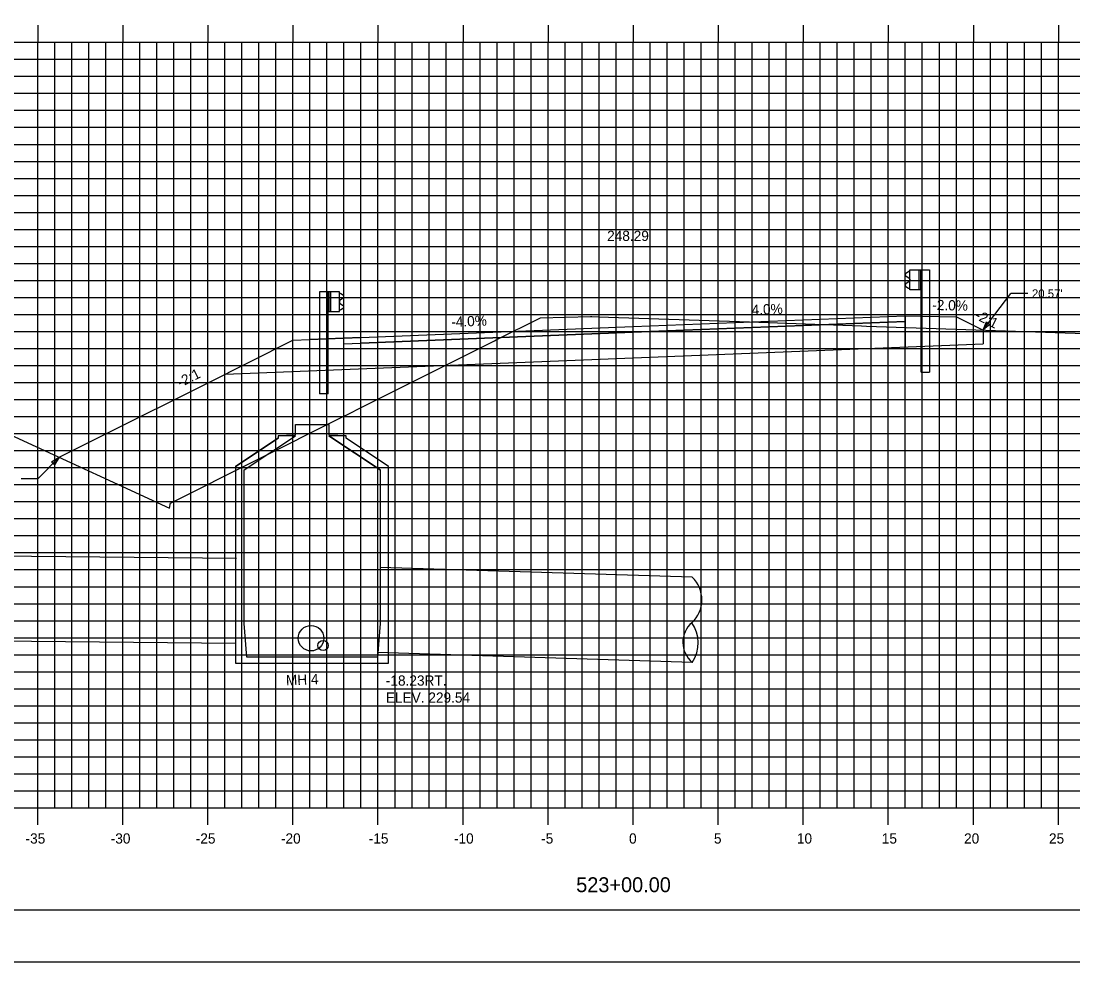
# Model space of a CAD drawing. Extents: x 1170543 to 1177585, y 609599 to 610623.
# Drawn here: x 1175099.3 to 1175161.2, y 609598.8 to 609654.1 of the extents above; entities that cross this region are included whole.
import ezdxf

# ---------------------------------------------------------------- set-up
doc = ezdxf.new("R2010")
doc.units = 0
for name, color, linetype in [('ANNOTATION', 7, 'Continuous'), ('BORDER', 7, 'Continuous'), ('D_Drainage_MH', 7, 'Continuous'), ('D_Drainage_Text', 7, 'Continuous'), ('D_Guardrail_Beam_Lt', 7, 'Continuous'), ('D_Guardrail_Beam_Rt', 7, 'Continuous'), ('D_Roadway_Centerline', 7, 'Continuous'), ('D_Roadway_Centerline_Text', 7, 'Continuous'), ('D_Roadway_Edge_Shoulder', 7, 'Continuous'), ('D_Roadway_Pavement', 7, 'Continuous'), ('D_Roadway_SlopeLines', 7, 'Continuous'), ('D_Roadway_SubGrade', 7, 'Continuous'), ('D_Text_Standard', 7, 'Continuous'), ('H_V ANNOTATION', 7, 'Continuous'), ('MAJOR', 7, 'Continuous'), ('MINOR', 7, 'Continuous'), ('PLOT BOUNDARY', 7, 'Continuous'), ('S_Drainage_Invert', 7, 'Continuous'), ('S_Roadway_Centerline', 7, 'Continuous'), ('SHADING', 7, 'Continuous')]:
    doc.layers.add(name, color=color, linetype=linetype)

msp = doc.modelspace()

# ---------------------------------------------------------------- linework, layer by layer
at = {"layer": 'ANNOTATION'}
for p, q in [((1175155.883, 609635.962), (1175157.508, 609638.1)), ((1175158.508, 609638.1), (1175157.508, 609638.1)), ((1175101.564, 609628.486), (1175100.343, 609627.238)), ((1175099.343, 609627.238), (1175100.343, 609627.238))]:
    msp.add_line(p, q, dxfattribs=at)
for points in [[(1175156.285, 609636.284), (1175155.883, 609635.962), (1175156.086, 609636.436)], [(1175101.125, 609628.216), (1175101.564, 609628.486), (1175101.304, 609628.041)]]:
    msp.add_lwpolyline(points, close=True, dxfattribs=at)
at = {"layer": 'BORDER'}
msp.add_line((1175060.313, 609601.872), (1175220.313, 609601.872), dxfattribs=at)
at = {"layer": 'D_Drainage_MH'}
for p, q in [((1175111.945, 609627.939), (1175114.437, 609629.592)), ((1175114.437, 609629.592), (1175111.945, 609627.939)), ((1175114.437, 609629.592), (1175111.945, 609627.939)), ((1175112.437, 609627.738), (1175115.454, 609629.739)), ((1175112.437, 609627.738), (1175115.454, 609629.739)), ((1175112.437, 609627.738), (1175115.454, 609629.739)), ((1175114.437, 609629.739), (1175114.437, 609629.592)), ((1175115.454, 609629.739), (1175114.437, 609629.739)), ((1175115.454, 609629.739), (1175114.437, 609629.739)), ((1175114.437, 609629.739), (1175114.437, 609629.592)), ((1175115.454, 609629.739), (1175114.437, 609629.739)), ((1175114.437, 609629.739), (1175114.437, 609629.592)), ((1175118.439, 609629.739), (1175117.422, 609629.739)), ((1175120.439, 609627.738), (1175117.422, 609629.739)), ((1175118.439, 609629.739), (1175117.422, 609629.739)), ((1175117.422, 609629.739), (1175120.439, 609627.738)), ((1175118.439, 609629.739), (1175117.422, 609629.739)), ((1175117.422, 609629.739), (1175120.439, 609627.738)), ((1175118.439, 609629.592), (1175118.439, 609629.739)), ((1175118.439, 609629.592), (1175118.439, 609629.739)), ((1175118.439, 609629.592), (1175118.439, 609629.739)), ((1175120.931, 609627.939), (1175118.439, 609629.592)), ((1175120.931, 609627.939), (1175118.439, 609629.592)), ((1175120.931, 609627.939), (1175118.439, 609629.592)), ((1175111.945, 609627.939), (1175111.945, 609616.376)), ((1175111.945, 609627.939), (1175111.945, 609616.376)), ((1175112.437, 609618.705), (1175112.437, 609627.738)), ((1175112.437, 609618.705), (1175112.437, 609627.738)), ((1175120.439, 609627.738), (1175120.439, 609618.705)), ((1175120.439, 609627.738), (1175120.439, 609618.705)), ((1175120.439, 609627.738), (1175120.439, 609618.705)), ((1175120.931, 609616.376), (1175120.931, 609627.939)), ((1175120.931, 609616.376), (1175120.931, 609627.939)), ((1175120.931, 609616.376), (1175120.931, 609627.939)), ((1175112.601, 609616.737), (1175112.437, 609618.705)), ((1175112.601, 609616.737), (1175112.437, 609618.705)), ((1175120.439, 609618.705), (1175120.275, 609616.737)), ((1175120.439, 609618.705), (1175120.275, 609616.737)), ((1175111.945, 609616.376), (1175120.931, 609616.376)), ((1175111.945, 609616.376), (1175120.931, 609616.376)), ((1175120.275, 609616.737), (1175112.601, 609616.737)), ((1175120.275, 609616.737), (1175112.601, 609616.737))]:
    msp.add_line(p, q, dxfattribs=at)
msp.add_lwpolyline([(1175114.929, 609629.781), (1175115.454, 609629.781), (1175115.454, 609630.404), (1175117.422, 609630.404), (1175117.422, 609629.781), (1175117.947, 609629.781)], dxfattribs=at)
at = {"layer": 'D_Drainage_Text'}
for p, q in [((1175111.993, 609622.527), (1175095.525, 609622.687)), ((1175138.785, 609621.424), (1175120.439, 609622.005)), ((1175111.945, 609617.527), (1175095.318, 609617.689)), ((1175138.785, 609616.421), (1175120.289, 609617.007))]:
    msp.add_line(p, q, dxfattribs=at)
msp.add_circle((1175116.376, 609617.841), 0.75, dxfattribs=at)
for centre, radius, start, end in [((1175137.532, 609620.101), 1.822, 312.41589, 46.56293), ((1175139.772, 609617.599), 1.537, 131.16746, 229.99976), ((1175137.069, 609617.571), 2.065, 326.17163, 34.99559)]:
    msp.add_arc(centre, radius, start, end, dxfattribs=at)
at = {"layer": 'D_Guardrail_Beam_Lt'}
for p, q in [((1175116.884, 609638.206), (1175116.884, 609632.206)), ((1175117.355, 609638.206), (1175116.884, 609638.206)), ((1175118.042, 609638.206), (1175117.355, 609638.206)), ((1175117.355, 609638.206), (1175117.355, 609637.04)), ((1175117.417, 609638.206), (1175117.417, 609637.04)), ((1175117.521, 609638.206), (1175117.521, 609637.04)), ((1175118.042, 609637.04), (1175118.042, 609638.206)), ((1175118.042, 609638.123), (1175118.116, 609638.108)), ((1175118.132, 609638.102), (1175118.276, 609638.002)), ((1175118.047, 609637.658), (1175118.047, 609637.588)), ((1175118.276, 609637.859), (1175118.08, 609637.722)), ((1175118.08, 609637.523), (1175118.276, 609637.387)), ((1175117.355, 609637.04), (1175118.042, 609637.04)), ((1175117.376, 609632.206), (1175117.376, 609637.04)), ((1175118.116, 609637.137), (1175118.042, 609637.123)), ((1175118.276, 609637.244), (1175118.132, 609637.144)), ((1175117.376, 609632.206), (1175116.884, 609632.206))]:
    msp.add_line(p, q, dxfattribs=at)
for centre, major_axis, start_param, end_param in [((1175118.108, 609638.068), (0.0417, 0), 0.959931, 1.376053), ((1175118.225, 609637.93), (0.0877, 0), 5.323254, 7.243116), ((1175118.126, 609637.658), (-0.0789, 0), 5.323254, 6.283185), ((1175118.126, 609637.588), (-0.0789, 0), 6.283185, 7.243116), ((1175118.225, 609637.316), (0.0877, 0), 5.323254, 7.243116), ((1175118.108, 609637.178), (0.0417, 0), 4.907132, 5.323254)]:
    msp.add_ellipse(centre, major_axis=major_axis, ratio=0.995501, start_param=start_param, end_param=end_param, dxfattribs=at)
at = {"layer": 'D_Guardrail_Beam_Rt'}
for p, q in [((1175151.494, 609639.382), (1175151.35, 609639.282)), ((1175151.584, 609639.403), (1175151.51, 609639.388)), ((1175151.584, 609639.486), (1175152.271, 609639.486)), ((1175151.584, 609638.32), (1175151.584, 609639.486)), ((1175152.105, 609639.486), (1175152.105, 609638.32)), ((1175152.209, 609639.486), (1175152.209, 609638.32)), ((1175152.271, 609639.486), (1175152.742, 609639.486)), ((1175152.271, 609639.486), (1175152.271, 609638.32)), ((1175152.742, 609639.486), (1175152.742, 609633.486)), ((1175151.35, 609639.139), (1175151.546, 609639.002)), ((1175151.546, 609638.803), (1175151.35, 609638.667)), ((1175151.579, 609638.938), (1175151.579, 609638.868)), ((1175151.35, 609638.524), (1175151.494, 609638.424)), ((1175151.51, 609638.417), (1175151.584, 609638.403)), ((1175152.271, 609638.32), (1175151.584, 609638.32)), ((1175152.251, 609633.486), (1175152.251, 609638.32)), ((1175152.251, 609633.486), (1175152.742, 609633.486))]:
    msp.add_line(p, q, dxfattribs=at)
for centre, major_axis, start_param, end_param in [((1175151.401, 609639.21), (-0.0877, 0), 5.323254, 7.243116), ((1175151.518, 609639.348), (-0.0417, 0), 4.907132, 5.323254), ((1175151.401, 609638.596), (-0.0877, 0), 5.323254, 7.243116), ((1175151.501, 609638.938), (0.0789, 0), 0, 0.959931), ((1175151.501, 609638.868), (0.0789, 0), 5.323254, 6.283185), ((1175151.518, 609638.458), (-0.0417, 0), 0.959931, 1.376053)]:
    msp.add_ellipse(centre, major_axis=major_axis, ratio=0.995501, start_param=start_param, end_param=end_param, dxfattribs=at)
at = {"layer": 'D_Roadway_Centerline'}
for p, q in [((1175135.313, 609636.161), (1175151.313, 609636.801)), ((1175151.313, 609636.801), (1175154.313, 609636.741)), ((1175154.313, 609636.741), (1175155.883, 609635.956)), ((1175119.313, 609635.521), (1175135.313, 609636.161)), ((1175115.313, 609635.361), (1175119.313, 609635.521)), ((1175110.241, 609632.824), (1175115.313, 609635.361)), ((1175104.23, 609629.819), (1175110.241, 609632.824)), ((1175101.564, 609628.486), (1175104.23, 609629.819))]:
    msp.add_line(p, q, dxfattribs=at)
at = {"layer": 'D_Roadway_Edge_Shoulder'}
msp.add_lwpolyline([(1175151.313, 609636.801), (1175151.313, 609636.467)], dxfattribs=at)
at = {"layer": 'D_Roadway_Pavement'}
msp.add_lwpolyline([(1175119.313, 609635.187), (1175119.313, 609635.187), (1175135.313, 609635.827), (1175151.313, 609636.467), (1175151.313, 609636.467), (1175135.313, 609635.827)], close=True, dxfattribs=at)
for points in [[(1175151.313, 609636.467), (1175151.313, 609636.467)], [(1175151.313, 609636.467), (1175151.313, 609636.467)], [(1175119.313, 609635.187), (1175119.313, 609635.187)], [(1175119.313, 609635.187), (1175119.313, 609635.187)]]:
    msp.add_lwpolyline(points, dxfattribs=at)
at = {"layer": 'D_Roadway_SlopeLines'}
msp.add_lwpolyline([(1175154.313, 609636.741), (1175155.883, 609635.956)], dxfattribs=at)
at = {"layer": 'D_Roadway_SubGrade'}
for p, q in [((1175135.313, 609635.827), (1175151.313, 609636.467)), ((1175151.313, 609636.467), (1175151.313, 609634.967)), ((1175119.313, 609635.521), (1175116.313, 609635.401)), ((1175118.313, 609635.147), (1175135.313, 609635.827)), ((1175118.313, 609633.647), (1175118.313, 609635.481))]:
    msp.add_line(p, q, dxfattribs=at)
msp.add_lwpolyline([(1175151.313, 609634.967), (1175151.313, 609636.801), (1175154.313, 609636.741), (1175155.883, 609635.956), (1175155.883, 609635.15)], dxfattribs=at)
at = {"layer": 'MAJOR'}
for p, q in [((1175100.313, 609653.874), (1175100.313, 609652.872)), ((1175105.313, 609653.874), (1175105.313, 609652.872)), ((1175110.313, 609653.874), (1175110.313, 609652.872)), ((1175115.313, 609653.874), (1175115.313, 609652.872)), ((1175120.313, 609653.874), (1175120.313, 609652.872)), ((1175125.313, 609653.874), (1175125.313, 609652.872)), ((1175130.313, 609653.874), (1175130.313, 609652.872)), ((1175135.313, 609653.874), (1175135.313, 609652.872)), ((1175140.313, 609653.874), (1175140.313, 609652.872)), ((1175145.313, 609653.874), (1175145.313, 609652.872)), ((1175150.313, 609653.874), (1175150.313, 609652.872)), ((1175155.313, 609653.874), (1175155.313, 609652.872)), ((1175160.313, 609653.874), (1175160.313, 609652.872)), ((1175065.313, 609652.872), (1175205.313, 609652.872)), ((1175065.313, 609652.872), (1175205.313, 609652.872)), ((1175100.313, 609607.872), (1175100.313, 609652.872)), ((1175105.313, 609607.872), (1175105.313, 609652.872)), ((1175110.313, 609607.872), (1175110.313, 609652.872)), ((1175115.313, 609607.872), (1175115.313, 609652.872)), ((1175120.313, 609607.872), (1175120.313, 609652.872)), ((1175125.313, 609607.872), (1175125.313, 609652.872)), ((1175130.313, 609607.872), (1175130.313, 609652.872)), ((1175135.313, 609607.872), (1175135.313, 609652.872)), ((1175140.313, 609607.872), (1175140.313, 609652.872)), ((1175145.313, 609607.872), (1175145.313, 609652.872)), ((1175150.313, 609607.872), (1175150.313, 609652.872)), ((1175155.313, 609607.872), (1175155.313, 609652.872)), ((1175160.313, 609607.872), (1175160.313, 609652.872)), ((1175065.313, 609647.872), (1175205.313, 609647.872)), ((1175065.313, 609642.872), (1175205.313, 609642.872)), ((1175065.313, 609637.872), (1175205.313, 609637.872)), ((1175065.313, 609632.872), (1175205.313, 609632.872)), ((1175065.313, 609627.872), (1175205.313, 609627.872)), ((1175065.313, 609622.872), (1175205.313, 609622.872)), ((1175065.313, 609617.872), (1175205.313, 609617.872)), ((1175065.313, 609612.872), (1175205.313, 609612.872)), ((1175065.313, 609607.872), (1175205.313, 609607.872)), ((1175065.313, 609607.872), (1175205.313, 609607.872)), ((1175100.313, 609606.87), (1175100.313, 609607.872)), ((1175105.313, 609606.87), (1175105.313, 609607.872)), ((1175110.313, 609606.87), (1175110.313, 609607.872)), ((1175115.313, 609606.87), (1175115.313, 609607.872)), ((1175120.313, 609606.87), (1175120.313, 609607.872)), ((1175125.313, 609606.87), (1175125.313, 609607.872)), ((1175130.313, 609606.87), (1175130.313, 609607.872)), ((1175135.313, 609606.87), (1175135.313, 609607.872)), ((1175140.313, 609606.87), (1175140.313, 609607.872)), ((1175145.313, 609606.87), (1175145.313, 609607.872)), ((1175150.313, 609606.87), (1175150.313, 609607.872)), ((1175155.313, 609606.87), (1175155.313, 609607.872)), ((1175160.313, 609606.87), (1175160.313, 609607.872))]:
    msp.add_line(p, q, dxfattribs=at)
at = {"layer": 'MINOR'}
for p, q in [((1175101.313, 609607.872), (1175101.313, 609652.872)), ((1175102.313, 609607.872), (1175102.313, 609652.872)), ((1175103.313, 609607.872), (1175103.313, 609652.872)), ((1175104.313, 609607.872), (1175104.313, 609652.872)), ((1175106.313, 609607.872), (1175106.313, 609652.872)), ((1175107.313, 609607.872), (1175107.313, 609652.872)), ((1175108.313, 609607.872), (1175108.313, 609652.872)), ((1175109.313, 609607.872), (1175109.313, 609652.872)), ((1175111.313, 609607.872), (1175111.313, 609652.872)), ((1175112.313, 609607.872), (1175112.313, 609652.872)), ((1175113.313, 609607.872), (1175113.313, 609652.872)), ((1175114.313, 609607.872), (1175114.313, 609652.872)), ((1175116.313, 609607.872), (1175116.313, 609652.872)), ((1175117.313, 609607.872), (1175117.313, 609652.872)), ((1175118.313, 609607.872), (1175118.313, 609652.872)), ((1175119.313, 609607.872), (1175119.313, 609652.872)), ((1175121.313, 609607.872), (1175121.313, 609652.872)), ((1175122.313, 609607.872), (1175122.313, 609652.872)), ((1175123.313, 609607.872), (1175123.313, 609652.872)), ((1175124.313, 609607.872), (1175124.313, 609652.872)), ((1175126.313, 609607.872), (1175126.313, 609652.872)), ((1175127.313, 609607.872), (1175127.313, 609652.872)), ((1175128.313, 609607.872), (1175128.313, 609652.872)), ((1175129.313, 609607.872), (1175129.313, 609652.872)), ((1175131.313, 609607.872), (1175131.313, 609652.872)), ((1175132.313, 609607.872), (1175132.313, 609652.872)), ((1175133.313, 609607.872), (1175133.313, 609652.872)), ((1175134.313, 609607.872), (1175134.313, 609652.872)), ((1175136.313, 609607.872), (1175136.313, 609652.872)), ((1175137.313, 609607.872), (1175137.313, 609652.872)), ((1175138.313, 609607.872), (1175138.313, 609652.872)), ((1175139.313, 609607.872), (1175139.313, 609652.872)), ((1175141.313, 609607.872), (1175141.313, 609652.872)), ((1175142.313, 609607.872), (1175142.313, 609652.872)), ((1175143.313, 609607.872), (1175143.313, 609652.872)), ((1175144.313, 609607.872), (1175144.313, 609652.872)), ((1175146.313, 609607.872), (1175146.313, 609652.872)), ((1175147.313, 609607.872), (1175147.313, 609652.872)), ((1175148.313, 609607.872), (1175148.313, 609652.872)), ((1175149.313, 609607.872), (1175149.313, 609652.872)), ((1175151.313, 609607.872), (1175151.313, 609652.872)), ((1175152.313, 609607.872), (1175152.313, 609652.872)), ((1175153.313, 609607.872), (1175153.313, 609652.872)), ((1175154.313, 609607.872), (1175154.313, 609652.872)), ((1175156.313, 609607.872), (1175156.313, 609652.872)), ((1175157.313, 609607.872), (1175157.313, 609652.872)), ((1175158.313, 609607.872), (1175158.313, 609652.872)), ((1175159.313, 609607.872), (1175159.313, 609652.872)), ((1175065.313, 609651.872), (1175205.313, 609651.872)), ((1175065.313, 609650.872), (1175205.313, 609650.872)), ((1175065.313, 609649.872), (1175205.313, 609649.872)), ((1175065.313, 609648.872), (1175205.313, 609648.872)), ((1175065.313, 609646.872), (1175205.313, 609646.872)), ((1175065.313, 609645.872), (1175205.313, 609645.872)), ((1175065.313, 609644.872), (1175205.313, 609644.872)), ((1175065.313, 609643.872), (1175205.313, 609643.872)), ((1175065.313, 609641.872), (1175205.313, 609641.872)), ((1175065.313, 609640.872), (1175205.313, 609640.872)), ((1175065.313, 609639.872), (1175205.313, 609639.872)), ((1175065.313, 609638.872), (1175205.313, 609638.872)), ((1175065.313, 609636.872), (1175205.313, 609636.872)), ((1175065.313, 609635.872), (1175205.313, 609635.872)), ((1175065.313, 609634.872), (1175205.313, 609634.872)), ((1175065.313, 609633.872), (1175205.313, 609633.872)), ((1175065.313, 609631.872), (1175205.313, 609631.872)), ((1175065.313, 609630.872), (1175205.313, 609630.872)), ((1175065.313, 609629.872), (1175205.313, 609629.872)), ((1175065.313, 609628.872), (1175205.313, 609628.872)), ((1175065.313, 609626.872), (1175205.313, 609626.872)), ((1175065.313, 609625.872), (1175205.313, 609625.872)), ((1175065.313, 609624.872), (1175205.313, 609624.872)), ((1175065.313, 609623.872), (1175205.313, 609623.872)), ((1175065.313, 609621.872), (1175205.313, 609621.872)), ((1175065.313, 609620.872), (1175205.313, 609620.872)), ((1175065.313, 609619.872), (1175205.313, 609619.872)), ((1175065.313, 609618.872), (1175205.313, 609618.872)), ((1175065.313, 609616.872), (1175205.313, 609616.872)), ((1175065.313, 609615.872), (1175205.313, 609615.872)), ((1175065.313, 609614.872), (1175205.313, 609614.872)), ((1175065.313, 609613.872), (1175205.313, 609613.872)), ((1175065.313, 609611.872), (1175205.313, 609611.872)), ((1175065.313, 609610.872), (1175205.313, 609610.872)), ((1175065.313, 609609.872), (1175205.313, 609609.872)), ((1175065.313, 609608.872), (1175205.313, 609608.872))]:
    msp.add_line(p, q, dxfattribs=at)
at = {"layer": 'PLOT BOUNDARY'}
msp.add_lwpolyline([(1175052.22, 609598.813), (1175222.22, 609598.813), (1175222.22, 609708.813), (1175052.22, 609708.813)], close=True, dxfattribs=at)
at = {"layer": 'S_Drainage_Invert'}
msp.add_circle((1175117.081, 609617.412), 0.3, dxfattribs=at)
at = {"layer": 'S_Roadway_Centerline'}
msp.add_lwpolyline([(1175065.313, 609645.364), (1175066.71, 609644.728), (1175094.949, 609631.538), (1175099.221, 609629.567), (1175108.065, 609625.487), (1175108.105, 609625.801), (1175108.115, 609625.79), (1175108.115, 609625.79), (1175118.148, 609630.814), (1175118.68, 609631.08), (1175119.215, 609631.348), (1175127.158, 609635.326), (1175127.269, 609635.381), (1175129.857, 609636.677), (1175132.804, 609636.751), (1175132.882, 609636.753), (1175133.28, 609636.739), (1175142.147, 609636.432), (1175142.15, 609636.432), (1175142.153, 609636.431), (1175148.742, 609636.203), (1175149.036, 609636.193), (1175164.221, 609635.667)], dxfattribs=at)
at = {"layer": 'SHADING'}
msp.add_line((1175111.328, 609633.368), (1175155.883, 609635.15), dxfattribs=at)

# ---------------------------------------------------------------- texts
at = {"layer": 'ANNOTATION'}
msp.add_text("20.57'", height=0.5, dxfattribs=at).set_placement((1175158.758, 609637.85))
for s, rotation, p in [('4.0%', 2.29061, (1175142.289, 609636.84)), ('-2.0%', 358.85424, (1175152.891, 609637.135)), ('-4.0%', 2.29061, (1175124.629, 609636.134)), ('-2:1', 333.43495, (1175155.352, 609636.641)), ('-2:1', 26.56505, (1175108.701, 609632.572)), ('MH 4', 2.29061, (1175114.912, 609615.069))]:
    msp.add_text(s, height=0.6, rotation=rotation, dxfattribs=at).set_placement(p)
at = {"layer": 'D_Roadway_Centerline'}
for s, p in [('C', (1175135.308, 609636.161)), ('L', (1175135.313, 609636.153))]:
    msp.add_text(s, height=0.0146, dxfattribs=at).set_placement(p)
at = {"layer": 'D_Roadway_Centerline_Text'}
msp.add_text('248.29', height=0.6, dxfattribs=at).set_placement((1175133.783, 609641.193))
at = {"layer": 'D_Text_Standard'}
for s, p in [('-18.23RT.', (1175120.775, 609615.055)), ('ELEV. 229.54', (1175120.775, 609614.053))]:
    msp.add_text(s, height=0.6, dxfattribs=at).set_placement(p)
at = {"layer": 'H_V ANNOTATION'}
for s, height, p in [('-35', 0.6, (1175099.593, 609605.772)), ('-30', 0.6, (1175104.601, 609605.772)), ('-25', 0.6, (1175109.599, 609605.772)), ('-20', 0.6, (1175114.607, 609605.772)), ('-15', 0.6, (1175119.77, 609605.772)), ('-10', 0.6, (1175124.778, 609605.772)), ('-5', 0.6, (1175129.904, 609605.772)), ('0', 0.6, (1175135.072, 609605.772)), ('5', 0.6, (1175140.064, 609605.772)), ('10', 0.6, (1175144.938, 609605.772)), ('15', 0.6, (1175149.93, 609605.772)), ('20', 0.6, (1175154.767, 609605.772)), ('25', 0.6, (1175159.759, 609605.772)), ('523+00.00', 0.875, (1175131.965, 609602.915))]:
    msp.add_text(s, height=height, dxfattribs=at).set_placement(p)

doc.saveas('drawing.dxf')
